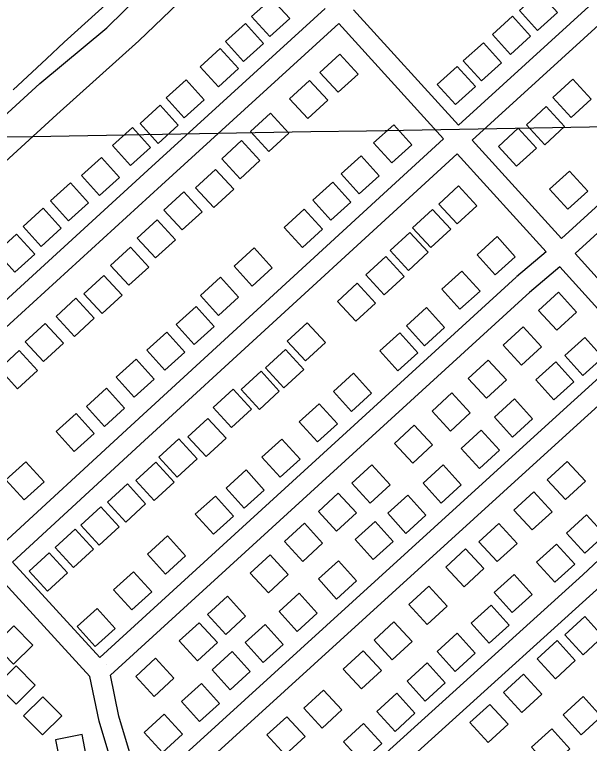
# Model space of a CAD drawing. Extents: x 3704301 to 3742427, y 506229 to 532009.
# Drawn here: x 3735860 to 3736711, y 517145 to 518224 of the extents above; entities that cross this region are included whole.
import ezdxf

# ---------------------------------------------------------------- set-up
doc = ezdxf.new("R2010")
doc.units = 0
for name, color, linetype in [('V-BLDG-OTLN', 7, 'Continuous'), ('V-GRID-MAJR', 7, 'Continuous'), ('V-ROAD-CNTR', 7, 'Continuous'), ('V-SITE-VEGE', 7, 'Continuous'), ('V-TOPO-SHOR', 7, 'Continuous')]:
    doc.layers.add(name, color=color, linetype=linetype)

msp = doc.modelspace()

# ---------------------------------------------------------------- linework, layer by layer
at = {"layer": 'V-BLDG-OTLN'}
for points in [[(3736634.291, 518200.51), (3736663.9390000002, 518227.362), (3736637.088, 518257.01), (3736607.44, 518230.159)], [(3736237.645, 518191.713), (3736267.293, 518218.565), (3736240.4420000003, 518248.213), (3736210.794, 518221.362)], [(3736594.161, 518165.177), (3736623.809, 518192.02900000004), (3736596.958, 518221.677), (3736567.31, 518194.826)], [(3736198.858, 518154.549), (3736228.506, 518181.401), (3736201.6550000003, 518211.049), (3736172.007, 518184.19800000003)], [(3736551.1920000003, 518125.967), (3736580.84, 518152.819), (3736553.989, 518182.467), (3736524.341, 518155.61600000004)], [(3736161.7460000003, 518117.40400000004), (3736191.394, 518144.256), (3736164.543, 518173.90400000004), (3736134.895, 518147.053)], [(3736341.441, 518165.603), (3736312.011, 518138.51300000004), (3736339.102, 518109.083), (3736368.531, 518136.174)], [(3736512.534, 518091.069), (3736542.182, 518117.92100000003), (3736515.3310000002, 518147.569), (3736485.683, 518120.718)], [(3736111.177, 518071.303), (3736140.825, 518098.155), (3736113.974, 518127.803), (3736084.326, 518100.952)], [(3736296.578, 518126.693), (3736267.148, 518099.603), (3736294.239, 518070.173), (3736323.668, 518097.264)], [(3736686.487, 518128.52400000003), (3736657.057, 518101.434), (3736684.148, 518072.004), (3736713.577, 518099.09500000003)], [(3736072.751, 518033.431), (3736102.399, 518060.283), (3736075.548, 518089.931), (3736045.9, 518063.08)], [(3736647.165, 518088.087), (3736617.735, 518060.99700000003), (3736644.826, 518031.56700000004), (3736674.255, 518058.658)], [(3736238.877, 518078.07800000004), (3736209.447, 518050.988), (3736236.538, 518021.558), (3736265.967, 518048.64900000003)], [(3736418.429, 518004.659), (3736448.077, 518031.511), (3736421.2260000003, 518061.159), (3736391.578, 518034.308)], [(3736031.688, 518000.626), (3736061.336, 518027.478), (3736034.485, 518057.126), (3736004.8370000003, 518030.275)], [(3736605.616, 518056.085), (3736576.186, 518028.995), (3736603.2770000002, 517999.565), (3736632.7060000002, 518026.656)], [(3736196.112, 518037.69800000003), (3736166.682, 518010.608), (3736193.773, 517981.178), (3736223.202, 518008.26900000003)], [(3735985.7060000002, 517956.248), (3736015.3540000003, 517983.10000000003), (3735988.503, 518012.748), (3735958.855, 517985.897)], [(3736370.2320000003, 517958.637), (3736399.88, 517985.489), (3736373.029, 518015.137), (3736343.381, 517988.286)], [(3736157.3000000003, 517994.97500000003), (3736127.87, 517967.885), (3736154.961, 517938.455), (3736184.39, 517965.54600000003)], [(3736678.9620000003, 517935.939), (3736708.61, 517962.791), (3736681.759, 517992.439), (3736652.111, 517965.588)], [(3735939.973, 517918.653), (3735969.6210000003, 517945.505), (3735942.77, 517975.153), (3735913.122, 517948.302)], [(3736328.396, 517919.686), (3736358.044, 517946.538), (3736331.193, 517976.186), (3736301.545, 517949.335)], [(3736517.393, 517970.691), (3736487.963, 517943.601), (3736515.054, 517914.17100000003), (3736544.483, 517941.262)], [(3736110.377, 517961.837), (3736080.947, 517934.74700000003), (3736108.038, 517905.31700000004), (3736137.467, 517932.408)], [(3735899.531, 517880.968), (3735929.179, 517907.82), (3735902.328, 517937.468), (3735872.68, 517910.617)], [(3736286.043, 517879.41000000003), (3736315.691, 517906.262), (3736288.84, 517935.91000000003), (3736259.1920000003, 517909.059)], [(3736478.576, 517935.702), (3736449.146, 517908.612), (3736476.237, 517879.18200000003), (3736505.666, 517906.273)], [(3736070.986, 517920.36600000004), (3736041.556, 517893.276), (3736068.647, 517863.846), (3736098.076, 517890.93700000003)], [(3735860.114, 517842.693), (3735889.762, 517869.545), (3735862.911, 517899.193), (3735833.2630000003, 517872.342)], [(3736445.276, 517901.768), (3736415.846, 517874.678), (3736442.937, 517845.248), (3736472.366, 517872.33900000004)], [(3736571.4620000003, 517838.906), (3736601.11, 517865.75800000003), (3736574.259, 517895.406), (3736544.611, 517868.555)], [(3736031.586, 517879.884), (3736002.156, 517852.794), (3736029.247, 517823.364), (3736058.676, 517850.455)], [(3736211.919, 517822.216), (3736241.5670000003, 517849.068), (3736214.716, 517878.716), (3736185.068, 517851.865)], [(3736409.543, 517865.859), (3736380.113, 517838.76900000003), (3736407.204, 517809.33900000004), (3736436.633, 517836.43)], [(3736519.421, 517787.838), (3736549.069, 517814.69), (3736522.218, 517844.338), (3736492.5700000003, 517817.487)], [(3735992.089, 517838.077), (3735962.659, 517810.987), (3735989.75, 517781.55700000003), (3736019.179, 517808.648)], [(3736161.892, 517778.85000000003), (3736191.54, 517805.702), (3736164.6890000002, 517835.35000000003), (3736135.041, 517808.499)], [(3736367.409, 517826.59), (3736337.9790000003, 517799.5), (3736365.0700000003, 517770.07), (3736394.4990000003, 517797.161)], [(3736665.0670000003, 517813.253), (3736635.637, 517786.163), (3736662.728, 517756.733), (3736692.157, 517783.824)], [(3735950.8540000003, 517804.245), (3735921.424, 517777.155), (3735948.515, 517747.72500000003), (3735977.944, 517774.816)], [(3736125.8340000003, 517735.662), (3736155.4820000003, 517762.514), (3736128.631, 517792.162), (3736098.983, 517765.311)], [(3736466.992, 517733.922), (3736496.64, 517760.77400000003), (3736469.789, 517790.422), (3736440.1410000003, 517763.571)], [(3735905.099, 517767.007), (3735875.669, 517739.917), (3735902.7600000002, 517710.487), (3735932.1890000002, 517737.57800000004)], [(3736293.146, 517767.92100000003), (3736263.716, 517740.831), (3736290.807, 517711.401), (3736320.236, 517738.492)], [(3736613.003, 517761.66500000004), (3736583.573, 517734.575), (3736610.664, 517705.145), (3736640.093, 517732.23600000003)], [(3736082.554, 517697.748), (3736112.202, 517724.60000000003), (3736085.3510000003, 517754.248), (3736055.703, 517727.397)], [(3736427.5500000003, 517696.61600000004), (3736457.198, 517723.468), (3736430.347, 517753.11600000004), (3736400.699, 517726.265)], [(3736701.278, 517689.822), (3736730.926, 517716.674), (3736704.075, 517746.322), (3736674.427, 517719.471)], [(3735866.6950000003, 517726.761), (3735837.265, 517699.67100000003), (3735864.356, 517670.24100000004), (3735893.785, 517697.332)], [(3736260.89, 517728.21), (3736231.46, 517701.12), (3736258.551, 517671.69), (3736287.98, 517698.781)], [(3736037.2260000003, 517657.672), (3736066.8740000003, 517684.52400000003), (3736040.023, 517714.172), (3736010.375, 517687.321)], [(3736561.056, 517712.677), (3736531.626, 517685.587), (3736558.717, 517656.157), (3736588.146, 517683.248)], [(3736658.503, 517653.707), (3736688.151, 517680.559), (3736661.3000000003, 517710.207), (3736631.6520000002, 517683.356)], [(3736224.813, 517696.223), (3736195.383, 517669.13300000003), (3736222.474, 517639.70300000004), (3736251.903, 517666.794)], [(3736358.961, 517636.651), (3736388.609, 517663.503), (3736361.758, 517693.151), (3736332.11, 517666.3)], [(3735993.105, 517614.419), (3736022.753, 517641.271), (3735995.9020000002, 517670.919), (3735966.254, 517644.068)], [(3736183.497, 517669.42100000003), (3736154.0670000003, 517642.331), (3736181.1580000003, 517612.901), (3736210.5870000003, 517639.992)], [(3736507.56, 517664.01900000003), (3736478.13, 517636.929), (3736505.221, 517607.499), (3736534.65, 517634.59)], [(3736597.165, 517598.628), (3736626.813, 517625.48000000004), (3736599.9620000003, 517655.128), (3736570.3140000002, 517628.277)], [(3736308.228, 517591.516), (3736337.876, 517618.368), (3736311.025, 517648.016), (3736281.377, 517621.16500000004)], [(3735948.343, 517577.213), (3735977.991, 517604.065), (3735951.14, 517633.713), (3735921.492, 517606.862)], [(3736146.1380000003, 517626.291), (3736116.708, 517599.201), (3736143.799, 517569.771), (3736173.228, 517596.862)], [(3736451.771, 517616.505), (3736422.341, 517589.41500000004), (3736449.432, 517559.985), (3736478.861, 517587.076)], [(3736548.205, 517552.371), (3736577.853, 517579.223), (3736551.002, 517608.871), (3736521.3540000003, 517582.02)], [(3736103.1, 517595.919), (3736073.67, 517568.829), (3736100.761, 517539.39900000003), (3736130.19, 517566.49)], [(3736253.009, 517539.288), (3736282.657, 517566.14), (3736255.806, 517595.788), (3736226.1580000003, 517568.93700000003)], [(3735874.061, 517505.732), (3735903.7090000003, 517532.58400000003), (3735876.858, 517562.232), (3735847.21, 517535.381)], [(3736068.997, 517561.5), (3736039.5670000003, 517534.41000000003), (3736066.6580000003, 517504.98000000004), (3736096.0870000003, 517532.071)], [(3736388.9590000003, 517557.58400000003), (3736359.529, 517530.494), (3736386.62, 517501.064), (3736416.049, 517528.155)], [(3736491.722, 517500.981), (3736521.37, 517527.833), (3736494.519, 517557.481), (3736464.8710000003, 517530.63)], [(3736678.063, 517562.60500000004), (3736648.633, 517535.515), (3736675.724, 517506.085), (3736705.153, 517533.17600000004)], [(3736199.901, 517493.478), (3736229.549, 517520.33), (3736202.698, 517549.978), (3736173.0500000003, 517523.12700000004)], [(3736026.917, 517529.262), (3735997.487, 517502.172), (3736024.578, 517472.742), (3736054.007, 517499.833)], [(3736154.41, 517454.88), (3736184.058, 517481.732), (3736157.207, 517511.38), (3736127.559, 517484.52900000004)], [(3736339.157, 517515.793), (3736309.727, 517488.70300000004), (3736336.818, 517459.273), (3736366.247, 517486.364)], [(3736439.44, 517456.17600000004), (3736469.088, 517483.028), (3736442.237, 517512.67600000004), (3736412.589, 517485.825)], [(3736628.6410000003, 517517.67100000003), (3736599.211, 517490.581), (3736626.302, 517461.151), (3736655.731, 517488.242)], [(3735987.502, 517495.29000000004), (3735958.072, 517468.2), (3735985.163, 517438.77), (3736014.592, 517465.86100000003)], [(3736704.109, 517426.837), (3736733.705, 517453.74700000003), (3736706.795, 517483.342), (3736677.2, 517456.433)], [(3736288.967, 517471.155), (3736259.537, 517444.065), (3736286.628, 517414.635), (3736316.057, 517441.726)], [(3736391.078, 517417.446), (3736420.7260000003, 517444.298), (3736393.875, 517473.946), (3736364.227, 517447.09500000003)], [(3736576.786, 517470.762), (3736547.356, 517443.672), (3736574.447, 517414.242), (3736603.876, 517441.333)], [(3735949.485, 517462.13300000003), (3735920.055, 517435.043), (3735947.146, 517405.613), (3735976.575, 517432.704)], [(3736083.5160000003, 517395.8), (3736113.164, 517422.652), (3736086.313, 517452.3), (3736056.665, 517425.449)], [(3736659.72, 517383.762), (3736689.316, 517410.672), (3736662.406, 517440.267), (3736632.811, 517413.358)], [(3735911.068, 517427.13), (3735881.6380000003, 517400.04000000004), (3735908.7290000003, 517370.61), (3735938.1580000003, 517397.701)], [(3736238.164, 517424.45900000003), (3736208.734, 517397.369), (3736235.825, 517367.939), (3736265.254, 517395.03)], [(3736527.702, 517433.368), (3736498.272, 517406.278), (3736525.363, 517376.848), (3736554.792, 517403.939)], [(3736336.62, 517358.93200000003), (3736366.268, 517385.784), (3736339.417, 517415.43200000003), (3736309.769, 517388.581)], [(3736033.473, 517342.819), (3736063.1210000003, 517369.67100000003), (3736036.27, 517399.319), (3736006.622, 517372.468)], [(3736596.757, 517338.914), (3736626.353, 517365.824), (3736599.443, 517395.419), (3736569.848, 517368.51)], [(3736473.112, 517377.72500000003), (3736443.682, 517350.635), (3736470.773, 517321.205), (3736500.202, 517348.29600000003)], [(3736174.975, 517362.95), (3736145.545, 517335.86), (3736172.636, 517306.43), (3736202.065, 517333.521)], [(3736278.468, 517311.004), (3736308.116, 517337.856), (3736281.265, 517367.504), (3736251.617, 517340.653)], [(3736562.685, 517293.553), (3736592.281, 517320.463), (3736565.3710000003, 517350.058), (3736535.776, 517323.14900000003)], [(3735979.461, 517288.45300000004), (3736009.109, 517315.305), (3735982.258, 517344.95300000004), (3735952.61, 517318.102)], [(3736704.014, 517332.96400000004), (3736674.522, 517305.94), (3736701.546, 517276.449), (3736731.037, 517303.472)], [(3735886.8710000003, 517290.789), (3735858.683, 517319.169), (3735830.302, 517290.982), (3735858.49, 517262.601)], [(3736133.112, 517323.93), (3736103.682, 517296.84), (3736130.773, 517267.41000000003), (3736160.202, 517294.501)], [(3736228.208, 517264.805), (3736257.856, 517291.657), (3736231.005, 517321.305), (3736201.3570000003, 517294.454)], [(3736421.5330000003, 517325.33400000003), (3736392.103, 517298.244), (3736419.194, 517268.814), (3736448.623, 517295.905)], [(3736512.363, 517251.78500000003), (3736541.9590000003, 517278.695), (3736515.049, 517308.29000000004), (3736485.454, 517281.381)], [(3736663.082, 517297.288), (3736633.59, 517270.264), (3736660.614, 517240.773), (3736690.105, 517267.79600000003)], [(3736179.256, 517224.539), (3736208.904, 517251.391), (3736182.0530000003, 517281.039), (3736152.4050000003, 517254.188)], [(3736376.1040000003, 517282.305), (3736346.674, 517255.215), (3736373.765, 517225.78500000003), (3736403.194, 517252.876)], [(3736068.7600000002, 517271.33), (3736039.33, 517244.24), (3736066.421, 517214.81), (3736095.85, 517241.901)], [(3736467.9390000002, 517207.93), (3736497.535, 517234.84), (3736470.625, 517264.435), (3736441.0300000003, 517237.526)], [(3735890.467, 517231.498), (3735862.279, 517259.878), (3735833.898, 517231.691), (3735862.086, 517203.31)], [(3736613.451, 517247.675), (3736583.9590000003, 517220.651), (3736610.983, 517191.16000000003), (3736640.474, 517218.183)], [(3736133.912, 517177.599), (3736163.56, 517204.451), (3736136.7090000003, 517234.099), (3736107.061, 517207.248)], [(3736317.498, 517224.238), (3736288.068, 517197.148), (3736315.159, 517167.718), (3736344.588, 517194.809)], [(3736423.208, 517163.047), (3736452.804, 517189.957), (3736425.894, 517219.552), (3736396.299, 517192.643)], [(3735929.844, 517185.972), (3735901.656, 517214.352), (3735873.275, 517186.16500000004), (3735901.463, 517157.784)], [(3736698.811, 517158.02), (3736728.4590000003, 517184.87200000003), (3736701.608, 517214.52), (3736671.96, 517187.669)], [(3736563.521, 517203.02400000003), (3736534.029, 517176), (3736561.0530000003, 517146.509), (3736590.544, 517173.532)], [(3736078.725, 517131.882), (3736108.373, 517158.734), (3736081.522, 517188.382), (3736051.8740000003, 517161.531)], [(3736263.11, 517184.737), (3736233.68, 517157.647), (3736260.771, 517128.217), (3736290.2, 517155.308)], [(3736374.0470000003, 517118.102), (3736403.643, 517145.012), (3736376.733, 517174.607), (3736347.1380000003, 517147.69800000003)], [(3736652.38, 517110.087), (3736682.028, 517136.939), (3736655.177, 517166.587), (3736625.529, 517139.73600000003)], [(3735967.654, 517119.13300000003), (3735959.832, 517158.36100000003), (3735920.6040000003, 517150.539), (3735928.426, 517111.31200000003)]]:
    msp.add_lwpolyline(points, close=True, dxfattribs=at)
at = {"layer": 'V-GRID-MAJR'}
msp.add_spline([(3708498.534, 517706.704), (3713778.102, 517769.291), (3719057.661, 517832.646), (3724337.211, 517896.76900000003), (3729616.752, 517961.659), (3734896.2830000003, 518027.318), (3740175.804, 518093.744), (3740175.805, 518093.744)], degree=3, dxfattribs=at)
at = {"layer": 'V-ROAD-CNTR'}
for points in [[(3737569.316822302, 519021.58993063), (3737493.9669730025, 518951.81907017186), (3737129.8617012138, 518619.547734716), (3736781.965397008, 518301.9183699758), (3736517.307926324, 518060.32485316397)], [(3737583.7047935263, 518994.02698575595), (3737514.268932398, 518929.7331143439), (3737150.0856607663, 518597.389779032), (3736802.191356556, 518279.76241428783), (3736537.4778859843, 518038.117897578)], [(3737679.813601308, 518810.72035237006), (3737461.84803724, 518615.69774241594), (3737125.540709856, 518308.46535688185), (3736669.796621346, 517892.44018893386)], [(3737694.180572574, 518783.319407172), (3737481.9679969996, 518593.4437869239), (3737145.7706693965, 518286.313401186), (3736689.966581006, 517870.2332333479)], [(3735715.3775301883, 517522.9319279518), (3735674.750611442, 517568.70683640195), (3735667.454626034, 517582.4738088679), (3735664.0236328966, 517593.621786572), (3735663.122634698, 517605.641762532), (3735664.7736313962, 517619.44673492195), (3735671.2876183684, 517634.078705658), (3735683.59659375, 517650.37367306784), (3735797.6813655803, 517756.70046041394), (3736057.0648468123, 517994.008985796), (3736319.8183213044, 518233.007507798)], [(3736517.307926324, 518060.3238531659), (3736361.8772371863, 518231.44951091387)], [(3735737.815485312, 517542.845888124), (3735699.5745617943, 517585.93080195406), (3735695.292570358, 517594.0117857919), (3735693.6875735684, 517599.2257753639), (3735693.25657443, 517604.9757638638), (3735694.023572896, 517611.38475104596), (3735697.297566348, 517618.7387363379), (3735705.960549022, 517630.2077133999), (3735818.033324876, 517734.660504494), (3736077.282806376, 517971.84503012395), (3736340.051280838, 518210.8585520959)], [(3736495.1519706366, 518040.0978936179), (3736340.051280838, 518210.8585520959)], [(3736495.1509706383, 518040.098893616), (3736400.191160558, 517953.41506698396), (3736031.88089718, 517615.5297427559), (3735836.444288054, 517435.51210279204)], [(3736669.796621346, 517892.439188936), (3736537.478885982, 518038.1168975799)], [(3736515.3219302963, 518017.89193803), (3736420.4451200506, 517931.28311124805), (3736052.182856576, 517593.44378692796), (3735856.742247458, 517413.42114697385)], [(3736647.1536666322, 517872.748228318), (3736515.3219302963, 518017.8909380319)], [(3736647.1536666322, 517872.748228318), (3736603.038754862, 517835.8943020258)], [(3736797.166366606, 517752.208469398), (3736689.966581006, 517870.2322333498)], [(3736667.3416262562, 517850.5212727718), (3736622.2727163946, 517812.87034807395)], [(3736774.9574110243, 517732.0395097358), (3736667.3416262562, 517850.5212727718)], [(3735986.24598845, 517272.48342884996), (3736602.5387558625, 517835.45730289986)], [(3736001.7609574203, 517246.0244817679), (3736622.772715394, 517813.30734719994)], [(3736774.9574110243, 517732.0395097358), (3736602.02975688, 517574.988823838)], [(3736795.1043707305, 517709.810554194), (3736622.1997165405, 517552.78086825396)], [(3736906.302148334, 517586.83380014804), (3736701.3025583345, 517394.6831844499), (3736030.7238994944, 516787.58739864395), (3735688.094584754, 516473.048027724), (3735578.5278038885, 516370.97423187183)], [(3736602.0157569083, 517574.975823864), (3736080.1948005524, 517099.79577422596), (3736067.187826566, 517088.8017962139), (3736064.3928321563, 517086.6688004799), (3736061.36083822, 517085.9558019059), (3736053.817853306, 517085.2098033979), (3736047.877865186, 517086.2228013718), (3736044.6498716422, 517088.6807964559), (3736041.8198773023, 517093.19278743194), (3736014.51593191, 517185.34860311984), (3736001.7609574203, 517246.0244817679)], [(3736926.4271080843, 517564.57684466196), (3736721.628517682, 517372.6172285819), (3736050.9358590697, 516765.4174429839), (3735708.462544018, 516451.0220717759), (3735598.9777629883, 516349.02427577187)], [(3736622.213716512, 517552.793868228), (3736099.984760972, 517077.24181933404), (3736085.9797889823, 517065.40384300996), (3736077.494805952, 517058.932855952), (3736066.294828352, 517056.29786122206), (3736052.751855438, 517054.95786390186), (3736035.56588981, 517057.8908580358), (3736022.133916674, 517068.11883757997), (3736014.2219324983, 517080.73281235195), (3735985.4079901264, 517177.990617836), (3735971.4880179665, 517244.2054854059)], [(3735856.742247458, 517413.42114697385), (3735986.24598845, 517272.48342884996)], [(3735834.562291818, 517393.2211873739), (3735971.4880179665, 517244.2054854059)], [(3735996.36596821, 517261.470450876), (3735996.3649682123, 517261.470450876)]]:
    msp.add_lwpolyline(points, dxfattribs=at)
at = {"layer": 'V-SITE-VEGE'}
msp.add_lwpolyline([(3736704.188, 518893.264), (3736636.157, 518828.539), (3736585, 518780.145), (3736546.535, 518743.954), (3736488.65, 518689.87700000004), (3736430.4990000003, 518636.09), (3736368.578, 518579.27900000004), (3736259.93, 518480.158), (3736015.0300000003, 518257.604), (3735933.5500000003, 518183.26900000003), (3735907.049, 518158.917), (3735857.663, 518112.976)], dxfattribs=at)
at = {"layer": 'V-TOPO-SHOR'}
for points in [[(3735825.934, 518056.77900000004), (3735897.593, 518122.218), (3735996.616, 518204.427), (3736073.461, 518280.59), (3736144.756, 518349.282), (3736227.755, 518429.89), (3736267.157, 518462.039), (3736360.859, 518536.768), (3736432.94, 518608.444), (3736539.367, 518713.583), (3736622.606, 518786.77400000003), (3736717.637, 518874.891), (3736796.174, 518953.319), (3736900.409, 519047.177), (3736979.253, 519112.863), (3737042.972, 519175.994), (3737147.164, 519276.10500000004), (3737217.6750000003, 519341.811), (3737315.065, 519420.114)], [(3735446.722, 517600.718), (3735442.937, 517605.69200000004), (3735441.737, 517611.98000000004), (3735443.56, 517618.64), (3735452.585, 517633.879), (3735505.526, 517685.065), (3735585.603, 517760.9), (3735682.471, 517856.13800000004), (3735804.409, 517968.909), (3735922.716, 518076.46400000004), (3736044.0810000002, 518185.549), (3736160.194, 518297.107), (3736296.849, 518415.922), (3736383.629, 518500.023), (3736470.767, 518577.876), (3736566.855, 518663.972), (3736672.077, 518752.939), (3736767.291, 518844.08900000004), (3736868.9450000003, 518938.854), (3736986.617, 519047.646), (3737092.954, 519147.099), (3737190.756, 519222.762), (3737278.222, 519300.705), (3737349.0640000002, 519379.754)]]:
    msp.add_lwpolyline(points, dxfattribs=at)

doc.saveas('drawing.dxf')
